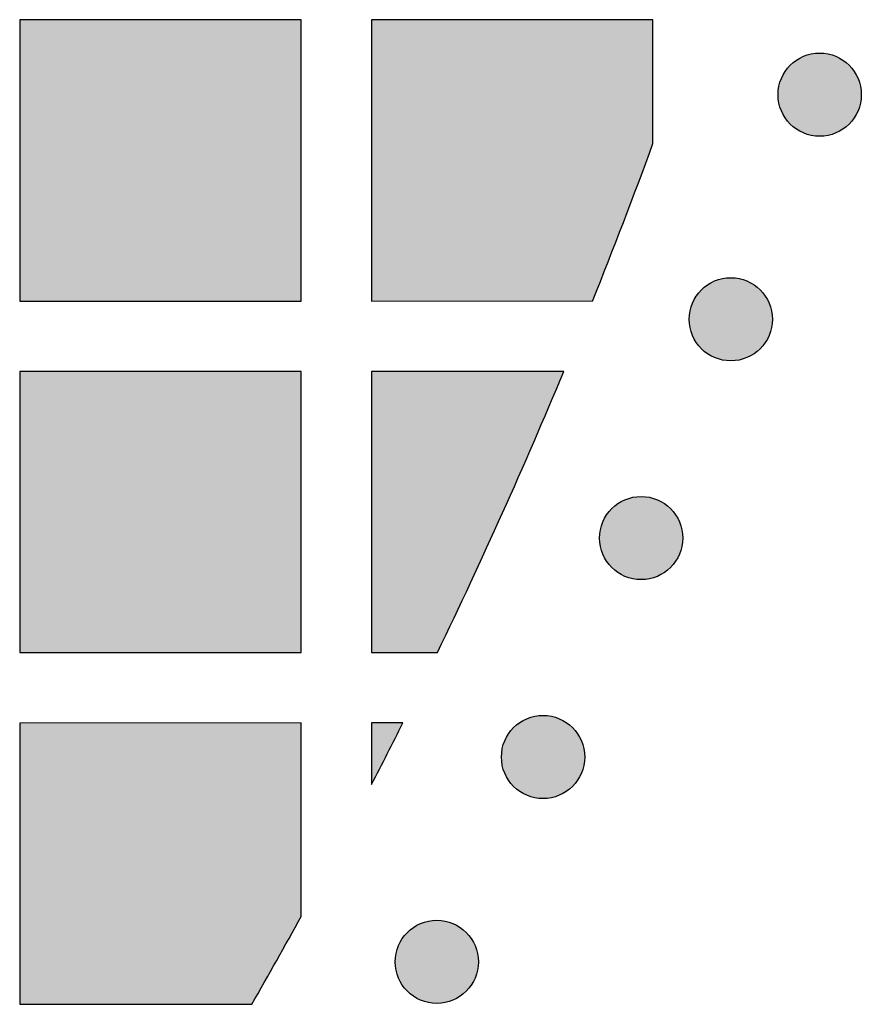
# Model space of a CAD drawing. Header units: millimetres. Extents: x -3873 to -97, y 912 to 4165.
# Tile 622 of 656: x -147 to -111, y 3800 to 3842. Entities that reach past the tile are written whole.
import ezdxf

# ---------------------------------------------------------------- set-up
doc = ezdxf.new("R2010")
doc.units = ezdxf.units.MM
doc.layers.add('pattern', color=7, linetype='Continuous', true_color=0x000000)

msp = doc.modelspace()

# ---------------------------------------------------------------- hatches: boundary and pattern name
at = {"layer": 'pattern'}
for points in [[(-134.67, 3829.567), (-134.671, 3841.566), (-146.671, 3841.565), (-146.67, 3829.566)], [(-119.67, 3836.292), (-119.671, 3841.568), (-131.671, 3841.567), (-131.67, 3829.567), (-122.246, 3829.568)], [(-113.818, 3837.115), (-113.79, 3837.087), (-113.761, 3837.06), (-113.731, 3837.033), (-113.7, 3837.007), (-113.669, 3836.981), (-113.636, 3836.956), (-113.603, 3836.932), (-113.569, 3836.907), (-113.534, 3836.884), (-113.498, 3836.861), (-113.462, 3836.839), (-113.424, 3836.818), (-113.386, 3836.798), (-113.348, 3836.778), (-113.308, 3836.759), (-113.268, 3836.741), (-113.227, 3836.724), (-113.186, 3836.708), (-113.144, 3836.693), (-113.102, 3836.679), (-113.059, 3836.666), (-113.015, 3836.654), (-112.971, 3836.643), (-112.927, 3836.633), (-112.882, 3836.624), (-112.837, 3836.616), (-112.792, 3836.61), (-112.747, 3836.605), (-112.701, 3836.601), (-112.655, 3836.598), (-112.609, 3836.596), (-112.563, 3836.595), (-112.517, 3836.596), (-112.472, 3836.598), (-112.426, 3836.601), (-112.38, 3836.605), (-112.335, 3836.61), (-112.289, 3836.617), (-112.244, 3836.624), (-112.2, 3836.633), (-112.155, 3836.643), (-112.112, 3836.654), (-112.068, 3836.666), (-112.025, 3836.679), (-111.983, 3836.693), (-111.941, 3836.708), (-111.899, 3836.724), (-111.859, 3836.741), (-111.819, 3836.759), (-111.779, 3836.778), (-111.74, 3836.798), (-111.702, 3836.818), (-111.665, 3836.839), (-111.629, 3836.861), (-111.593, 3836.884), (-111.558, 3836.908), (-111.524, 3836.932), (-111.491, 3836.956), (-111.458, 3836.982), (-111.427, 3837.007), (-111.396, 3837.034), (-111.366, 3837.06), (-111.337, 3837.087), (-111.309, 3837.115), (-111.281, 3837.143), (-111.254, 3837.172), (-111.227, 3837.202), (-111.201, 3837.233), (-111.175, 3837.264), (-111.15, 3837.297), (-111.125, 3837.33), (-111.101, 3837.364), (-111.078, 3837.399), (-111.055, 3837.435), (-111.033, 3837.471), (-111.012, 3837.509), (-110.992, 3837.547), (-110.972, 3837.585), (-110.953, 3837.625), (-110.935, 3837.665), (-110.918, 3837.706), (-110.902, 3837.747), (-110.887, 3837.789), (-110.873, 3837.831), (-110.86, 3837.874), (-110.848, 3837.918), (-110.837, 3837.962), (-110.827, 3838.006), (-110.818, 3838.051), (-110.81, 3838.096), (-110.804, 3838.141), (-110.799, 3838.186), (-110.795, 3838.232), (-110.792, 3838.278), (-110.79, 3838.324), (-110.789, 3838.37), (-110.79, 3838.416), (-110.792, 3838.461), (-110.795, 3838.507), (-110.799, 3838.553), (-110.804, 3838.598), (-110.81, 3838.644), (-110.818, 3838.689), (-110.827, 3838.733), (-110.837, 3838.778), (-110.848, 3838.821), (-110.86, 3838.865), (-110.873, 3838.908), (-110.887, 3838.95), (-110.902, 3838.992), (-110.918, 3839.034), (-110.935, 3839.074), (-110.953, 3839.114), (-110.972, 3839.154), (-110.992, 3839.193), (-111.012, 3839.231), (-111.033, 3839.268), (-111.055, 3839.304), (-111.078, 3839.34), (-111.102, 3839.375), (-111.126, 3839.409), (-111.15, 3839.442), (-111.176, 3839.475), (-111.201, 3839.506), (-111.228, 3839.537), (-111.254, 3839.567), (-111.281, 3839.596), (-111.309, 3839.624), (-111.337, 3839.652), (-111.366, 3839.679), (-111.396, 3839.706), (-111.427, 3839.732), (-111.458, 3839.758), (-111.491, 3839.783), (-111.524, 3839.808), (-111.558, 3839.832), (-111.593, 3839.855), (-111.629, 3839.878), (-111.665, 3839.9), (-111.703, 3839.921), (-111.741, 3839.941), (-111.779, 3839.961), (-111.819, 3839.98), (-111.859, 3839.998), (-111.9, 3840.015), (-111.941, 3840.031), (-111.983, 3840.046), (-112.025, 3840.06), (-112.068, 3840.073), (-112.112, 3840.085), (-112.156, 3840.096), (-112.2, 3840.106), (-112.245, 3840.115), (-112.29, 3840.123), (-112.335, 3840.129), (-112.38, 3840.134), (-112.426, 3840.138), (-112.472, 3840.141), (-112.518, 3840.143), (-112.564, 3840.144), (-112.61, 3840.143), (-112.655, 3840.141), (-112.701, 3840.138), (-112.747, 3840.134), (-112.792, 3840.129), (-112.838, 3840.123), (-112.883, 3840.115), (-112.927, 3840.106), (-112.971, 3840.096), (-113.015, 3840.085), (-113.059, 3840.073), (-113.102, 3840.06), (-113.144, 3840.046), (-113.186, 3840.031), (-113.228, 3840.015), (-113.268, 3839.998), (-113.308, 3839.98), (-113.348, 3839.961), (-113.387, 3839.941), (-113.425, 3839.921), (-113.462, 3839.9), (-113.498, 3839.878), (-113.534, 3839.855), (-113.569, 3839.831), (-113.603, 3839.807), (-113.636, 3839.783), (-113.669, 3839.757), (-113.7, 3839.732), (-113.731, 3839.705), (-113.761, 3839.679), (-113.79, 3839.652), (-113.818, 3839.624), (-113.846, 3839.596), (-113.873, 3839.567), (-113.9, 3839.537), (-113.926, 3839.506), (-113.952, 3839.475), (-113.977, 3839.442), (-114.001, 3839.409), (-114.026, 3839.375), (-114.049, 3839.34), (-114.072, 3839.304), (-114.094, 3839.268), (-114.115, 3839.23), (-114.135, 3839.192), (-114.155, 3839.154), (-114.174, 3839.114), (-114.192, 3839.074), (-114.209, 3839.033), (-114.225, 3838.992), (-114.24, 3838.95), (-114.254, 3838.908), (-114.267, 3838.865), (-114.279, 3838.821), (-114.29, 3838.777), (-114.3, 3838.733), (-114.309, 3838.688), (-114.317, 3838.643), (-114.323, 3838.598), (-114.328, 3838.553), (-114.332, 3838.507), (-114.335, 3838.461), (-114.337, 3838.415), (-114.338, 3838.369), (-114.337, 3838.323), (-114.335, 3838.278), (-114.332, 3838.232), (-114.328, 3838.186), (-114.323, 3838.141), (-114.316, 3838.095), (-114.309, 3838.05), (-114.3, 3838.006), (-114.29, 3837.962), (-114.279, 3837.918), (-114.267, 3837.874), (-114.254, 3837.831), (-114.24, 3837.789), (-114.225, 3837.747), (-114.209, 3837.705), (-114.192, 3837.665), (-114.174, 3837.625), (-114.155, 3837.585), (-114.135, 3837.546), (-114.115, 3837.508), (-114.094, 3837.471), (-114.072, 3837.435), (-114.049, 3837.399), (-114.025, 3837.364), (-114.001, 3837.33), (-113.977, 3837.297), (-113.951, 3837.264), (-113.926, 3837.233), (-113.899, 3837.202), (-113.873, 3837.172), (-113.846, 3837.143)], [(-117.609, 3827.534), (-117.581, 3827.506), (-117.552, 3827.479), (-117.522, 3827.452), (-117.491, 3827.426), (-117.46, 3827.4), (-117.427, 3827.375), (-117.394, 3827.35), (-117.36, 3827.326), (-117.325, 3827.303), (-117.289, 3827.28), (-117.253, 3827.258), (-117.215, 3827.237), (-117.177, 3827.216), (-117.139, 3827.197), (-117.099, 3827.178), (-117.059, 3827.16), (-117.018, 3827.143), (-116.977, 3827.127), (-116.935, 3827.112), (-116.892, 3827.098), (-116.85, 3827.085), (-116.806, 3827.073), (-116.762, 3827.062), (-116.718, 3827.052), (-116.673, 3827.043), (-116.628, 3827.035), (-116.583, 3827.029), (-116.538, 3827.024), (-116.492, 3827.019), (-116.446, 3827.016), (-116.4, 3827.015), (-116.354, 3827.014), (-116.308, 3827.015), (-116.262, 3827.016), (-116.217, 3827.019), (-116.171, 3827.024), (-116.126, 3827.029), (-116.08, 3827.035), (-116.035, 3827.043), (-115.991, 3827.052), (-115.946, 3827.062), (-115.903, 3827.073), (-115.859, 3827.085), (-115.816, 3827.098), (-115.774, 3827.112), (-115.732, 3827.127), (-115.69, 3827.143), (-115.65, 3827.16), (-115.609, 3827.178), (-115.57, 3827.197), (-115.531, 3827.217), (-115.493, 3827.237), (-115.456, 3827.258), (-115.42, 3827.28), (-115.384, 3827.303), (-115.349, 3827.327), (-115.315, 3827.351), (-115.282, 3827.375), (-115.249, 3827.4), (-115.217, 3827.426), (-115.187, 3827.452), (-115.157, 3827.479), (-115.128, 3827.506), (-115.1, 3827.534), (-115.072, 3827.562), (-115.045, 3827.591), (-115.018, 3827.621), (-114.992, 3827.652), (-114.966, 3827.683), (-114.941, 3827.716), (-114.916, 3827.749), (-114.892, 3827.783), (-114.869, 3827.818), (-114.846, 3827.854), (-114.824, 3827.89), (-114.803, 3827.928), (-114.782, 3827.966), (-114.763, 3828.004), (-114.744, 3828.044), (-114.726, 3828.084), (-114.709, 3828.125), (-114.693, 3828.166), (-114.678, 3828.208), (-114.664, 3828.25), (-114.651, 3828.293), (-114.639, 3828.337), (-114.628, 3828.381), (-114.618, 3828.425), (-114.609, 3828.47), (-114.601, 3828.515), (-114.595, 3828.56), (-114.59, 3828.605), (-114.585, 3828.651), (-114.582, 3828.697), (-114.581, 3828.743), (-114.58, 3828.789), (-114.581, 3828.834), (-114.582, 3828.88), (-114.585, 3828.926), (-114.59, 3828.972), (-114.595, 3829.017), (-114.601, 3829.062), (-114.609, 3829.107), (-114.618, 3829.152), (-114.628, 3829.196), (-114.639, 3829.24), (-114.651, 3829.284), (-114.664, 3829.327), (-114.678, 3829.369), (-114.693, 3829.411), (-114.709, 3829.453), (-114.726, 3829.493), (-114.744, 3829.533), (-114.763, 3829.573), (-114.783, 3829.611), (-114.803, 3829.649), (-114.824, 3829.687), (-114.846, 3829.723), (-114.869, 3829.759), (-114.893, 3829.794), (-114.917, 3829.828), (-114.941, 3829.861), (-114.966, 3829.894), (-114.992, 3829.925), (-115.018, 3829.956), (-115.045, 3829.986), (-115.072, 3830.015), (-115.1, 3830.043), (-115.128, 3830.071), (-115.157, 3830.098), (-115.187, 3830.125), (-115.218, 3830.151), (-115.249, 3830.177), (-115.282, 3830.202), (-115.315, 3830.226), (-115.349, 3830.25), (-115.384, 3830.274), (-115.42, 3830.297), (-115.456, 3830.319), (-115.494, 3830.34), (-115.532, 3830.36), (-115.57, 3830.38), (-115.61, 3830.399), (-115.65, 3830.417), (-115.691, 3830.434), (-115.732, 3830.45), (-115.774, 3830.465), (-115.816, 3830.479), (-115.859, 3830.492), (-115.903, 3830.504), (-115.947, 3830.515), (-115.991, 3830.525), (-116.036, 3830.534), (-116.081, 3830.541), (-116.126, 3830.548), (-116.171, 3830.553), (-116.217, 3830.557), (-116.263, 3830.56), (-116.309, 3830.562), (-116.355, 3830.563), (-116.4, 3830.562), (-116.446, 3830.56), (-116.492, 3830.557), (-116.538, 3830.553), (-116.583, 3830.548), (-116.629, 3830.541), (-116.673, 3830.534), (-116.718, 3830.525), (-116.762, 3830.515), (-116.806, 3830.504), (-116.85, 3830.492), (-116.893, 3830.479), (-116.935, 3830.465), (-116.977, 3830.45), (-117.019, 3830.434), (-117.059, 3830.417), (-117.099, 3830.399), (-117.139, 3830.38), (-117.177, 3830.36), (-117.216, 3830.34), (-117.253, 3830.318), (-117.289, 3830.296), (-117.325, 3830.274), (-117.36, 3830.25), (-117.394, 3830.226), (-117.427, 3830.202), (-117.46, 3830.176), (-117.491, 3830.151), (-117.522, 3830.124), (-117.552, 3830.098), (-117.581, 3830.07), (-117.609, 3830.043), (-117.637, 3830.015), (-117.664, 3829.986), (-117.691, 3829.956), (-117.717, 3829.925), (-117.743, 3829.893), (-117.768, 3829.861), (-117.792, 3829.828), (-117.816, 3829.794), (-117.84, 3829.759), (-117.863, 3829.723), (-117.885, 3829.687), (-117.906, 3829.649), (-117.926, 3829.611), (-117.946, 3829.572), (-117.965, 3829.533), (-117.983, 3829.493), (-118, 3829.452), (-118.016, 3829.411), (-118.031, 3829.369), (-118.045, 3829.326), (-118.058, 3829.283), (-118.07, 3829.24), (-118.081, 3829.196), (-118.091, 3829.152), (-118.1, 3829.107), (-118.107, 3829.062), (-118.114, 3829.017), (-118.119, 3828.971), (-118.123, 3828.926), (-118.126, 3828.88), (-118.128, 3828.834), (-118.129, 3828.788), (-118.128, 3828.742), (-118.126, 3828.696), (-118.123, 3828.651), (-118.119, 3828.605), (-118.114, 3828.56), (-118.107, 3828.514), (-118.1, 3828.469), (-118.091, 3828.425), (-118.081, 3828.38), (-118.07, 3828.336), (-118.058, 3828.293), (-118.045, 3828.25), (-118.031, 3828.208), (-118.016, 3828.166), (-118, 3828.124), (-117.983, 3828.084), (-117.965, 3828.043), (-117.946, 3828.004), (-117.926, 3827.965), (-117.906, 3827.927), (-117.884, 3827.89), (-117.862, 3827.854), (-117.84, 3827.818), (-117.816, 3827.783), (-117.792, 3827.749), (-117.768, 3827.716), (-117.742, 3827.683), (-117.717, 3827.651), (-117.69, 3827.621), (-117.664, 3827.591), (-117.636, 3827.562)], [(-134.67, 3826.566), (-146.67, 3826.565), (-146.669, 3814.566), (-134.669, 3814.567)], [(-123.471, 3826.567), (-131.67, 3826.567), (-131.669, 3814.567), (-128.861, 3814.567), (-126.083, 3820.53)], [(-121.429, 3818.2), (-121.401, 3818.173), (-121.372, 3818.145), (-121.342, 3818.119), (-121.312, 3818.093), (-121.28, 3818.067), (-121.247, 3818.042), (-121.214, 3818.017), (-121.18, 3817.993), (-121.145, 3817.969), (-121.109, 3817.947), (-121.073, 3817.925), (-121.036, 3817.903), (-120.998, 3817.883), (-120.959, 3817.863), (-120.919, 3817.844), (-120.879, 3817.826), (-120.839, 3817.809), (-120.797, 3817.793), (-120.755, 3817.778), (-120.713, 3817.764), (-120.67, 3817.751), (-120.626, 3817.739), (-120.583, 3817.728), (-120.538, 3817.718), (-120.494, 3817.709), (-120.449, 3817.702), (-120.403, 3817.695), (-120.358, 3817.69), (-120.312, 3817.686), (-120.266, 3817.683), (-120.221, 3817.681), (-120.175, 3817.681), (-120.129, 3817.681), (-120.083, 3817.683), (-120.037, 3817.686), (-119.991, 3817.69), (-119.946, 3817.695), (-119.901, 3817.702), (-119.856, 3817.709), (-119.811, 3817.718), (-119.767, 3817.728), (-119.723, 3817.739), (-119.679, 3817.751), (-119.636, 3817.764), (-119.594, 3817.778), (-119.552, 3817.793), (-119.511, 3817.81), (-119.47, 3817.827), (-119.43, 3817.845), (-119.39, 3817.863), (-119.352, 3817.883), (-119.314, 3817.904), (-119.276, 3817.925), (-119.24, 3817.947), (-119.204, 3817.97), (-119.169, 3817.993), (-119.135, 3818.017), (-119.102, 3818.042), (-119.069, 3818.067), (-119.038, 3818.093), (-119.007, 3818.119), (-118.977, 3818.146), (-118.948, 3818.173), (-118.92, 3818.2), (-118.893, 3818.229), (-118.865, 3818.258), (-118.839, 3818.287), (-118.812, 3818.318), (-118.787, 3818.35), (-118.761, 3818.382), (-118.737, 3818.416), (-118.713, 3818.45), (-118.689, 3818.485), (-118.667, 3818.52), (-118.645, 3818.557), (-118.623, 3818.594), (-118.603, 3818.632), (-118.583, 3818.671), (-118.564, 3818.71), (-118.546, 3818.75), (-118.529, 3818.791), (-118.513, 3818.832), (-118.498, 3818.874), (-118.484, 3818.917), (-118.471, 3818.96), (-118.459, 3819.003), (-118.448, 3819.047), (-118.438, 3819.091), (-118.429, 3819.136), (-118.422, 3819.181), (-118.415, 3819.226), (-118.41, 3819.272), (-118.406, 3819.317), (-118.403, 3819.363), (-118.401, 3819.409), (-118.401, 3819.455), (-118.401, 3819.501), (-118.403, 3819.547), (-118.406, 3819.593), (-118.41, 3819.638), (-118.415, 3819.684), (-118.422, 3819.729), (-118.429, 3819.774), (-118.438, 3819.819), (-118.448, 3819.863), (-118.459, 3819.907), (-118.471, 3819.95), (-118.484, 3819.993), (-118.498, 3820.036), (-118.513, 3820.078), (-118.529, 3820.119), (-118.547, 3820.16), (-118.564, 3820.2), (-118.583, 3820.239), (-118.603, 3820.278), (-118.623, 3820.316), (-118.645, 3820.353), (-118.667, 3820.39), (-118.69, 3820.425), (-118.713, 3820.46), (-118.737, 3820.494), (-118.762, 3820.528), (-118.787, 3820.56), (-118.813, 3820.592), (-118.839, 3820.623), (-118.866, 3820.652), (-118.893, 3820.681), (-118.92, 3820.71), (-118.948, 3820.737), (-118.977, 3820.764), (-119.007, 3820.791), (-119.038, 3820.817), (-119.07, 3820.843), (-119.102, 3820.868), (-119.135, 3820.893), (-119.17, 3820.917), (-119.204, 3820.94), (-119.24, 3820.963), (-119.277, 3820.985), (-119.314, 3821.006), (-119.352, 3821.027), (-119.391, 3821.047), (-119.43, 3821.065), (-119.47, 3821.083), (-119.511, 3821.1), (-119.552, 3821.116), (-119.594, 3821.132), (-119.637, 3821.146), (-119.68, 3821.159), (-119.723, 3821.171), (-119.767, 3821.182), (-119.811, 3821.192), (-119.856, 3821.2), (-119.901, 3821.208), (-119.946, 3821.214), (-119.992, 3821.22), (-120.037, 3821.224), (-120.083, 3821.227), (-120.129, 3821.229), (-120.175, 3821.229), (-120.221, 3821.229), (-120.267, 3821.227), (-120.313, 3821.224), (-120.358, 3821.22), (-120.404, 3821.214), (-120.449, 3821.208), (-120.494, 3821.2), (-120.539, 3821.191), (-120.583, 3821.182), (-120.627, 3821.171), (-120.67, 3821.159), (-120.713, 3821.146), (-120.756, 3821.131), (-120.798, 3821.116), (-120.839, 3821.1), (-120.88, 3821.083), (-120.92, 3821.065), (-120.959, 3821.046), (-120.998, 3821.027), (-121.036, 3821.006), (-121.073, 3820.985), (-121.11, 3820.963), (-121.145, 3820.94), (-121.18, 3820.917), (-121.214, 3820.893), (-121.248, 3820.868), (-121.28, 3820.843), (-121.312, 3820.817), (-121.342, 3820.791), (-121.372, 3820.764), (-121.401, 3820.737), (-121.43, 3820.709), (-121.457, 3820.681), (-121.484, 3820.652), (-121.511, 3820.622), (-121.537, 3820.592), (-121.563, 3820.56), (-121.588, 3820.528), (-121.613, 3820.494), (-121.637, 3820.46), (-121.66, 3820.425), (-121.683, 3820.389), (-121.705, 3820.353), (-121.726, 3820.316), (-121.747, 3820.278), (-121.766, 3820.239), (-121.785, 3820.2), (-121.803, 3820.159), (-121.82, 3820.119), (-121.836, 3820.077), (-121.851, 3820.035), (-121.866, 3819.993), (-121.879, 3819.95), (-121.891, 3819.907), (-121.902, 3819.863), (-121.911, 3819.818), (-121.92, 3819.774), (-121.928, 3819.729), (-121.934, 3819.683), (-121.94, 3819.638), (-121.944, 3819.592), (-121.947, 3819.547), (-121.949, 3819.501), (-121.949, 3819.455), (-121.949, 3819.409), (-121.947, 3819.363), (-121.944, 3819.317), (-121.94, 3819.271), (-121.934, 3819.226), (-121.928, 3819.181), (-121.92, 3819.136), (-121.911, 3819.091), (-121.902, 3819.047), (-121.891, 3819.003), (-121.879, 3818.96), (-121.865, 3818.917), (-121.851, 3818.874), (-121.836, 3818.832), (-121.82, 3818.791), (-121.803, 3818.75), (-121.785, 3818.71), (-121.766, 3818.671), (-121.747, 3818.632), (-121.726, 3818.594), (-121.705, 3818.557), (-121.683, 3818.52), (-121.66, 3818.484), (-121.637, 3818.449), (-121.613, 3818.415), (-121.588, 3818.382), (-121.563, 3818.35), (-121.537, 3818.318), (-121.511, 3818.287), (-121.484, 3818.257), (-121.457, 3818.228)], [(-125.612, 3808.861), (-125.584, 3808.833), (-125.555, 3808.806), (-125.525, 3808.779), (-125.494, 3808.753), (-125.463, 3808.727), (-125.43, 3808.702), (-125.397, 3808.677), (-125.363, 3808.653), (-125.328, 3808.63), (-125.292, 3808.607), (-125.256, 3808.585), (-125.218, 3808.564), (-125.18, 3808.543), (-125.142, 3808.524), (-125.102, 3808.505), (-125.062, 3808.487), (-125.021, 3808.47), (-124.98, 3808.454), (-124.938, 3808.439), (-124.896, 3808.425), (-124.853, 3808.411), (-124.809, 3808.399), (-124.765, 3808.389), (-124.721, 3808.379), (-124.676, 3808.37), (-124.631, 3808.362), (-124.586, 3808.356), (-124.541, 3808.35), (-124.495, 3808.346), (-124.449, 3808.343), (-124.403, 3808.342), (-124.357, 3808.341), (-124.311, 3808.342), (-124.266, 3808.343), (-124.22, 3808.346), (-124.174, 3808.351), (-124.129, 3808.356), (-124.083, 3808.362), (-124.038, 3808.37), (-123.994, 3808.379), (-123.949, 3808.389), (-123.906, 3808.4), (-123.862, 3808.412), (-123.819, 3808.425), (-123.777, 3808.439), (-123.735, 3808.454), (-123.693, 3808.47), (-123.653, 3808.487), (-123.613, 3808.505), (-123.573, 3808.524), (-123.534, 3808.543), (-123.496, 3808.564), (-123.459, 3808.585), (-123.423, 3808.607), (-123.387, 3808.63), (-123.352, 3808.653), (-123.318, 3808.677), (-123.285, 3808.702), (-123.252, 3808.727), (-123.221, 3808.753), (-123.19, 3808.779), (-123.16, 3808.806), (-123.131, 3808.833), (-123.103, 3808.861), (-123.075, 3808.889), (-123.048, 3808.918), (-123.021, 3808.948), (-122.995, 3808.979), (-122.969, 3809.01), (-122.944, 3809.043), (-122.919, 3809.076), (-122.895, 3809.11), (-122.872, 3809.145), (-122.849, 3809.181), (-122.827, 3809.217), (-122.806, 3809.254), (-122.786, 3809.292), (-122.766, 3809.331), (-122.747, 3809.371), (-122.729, 3809.411), (-122.712, 3809.451), (-122.696, 3809.493), (-122.681, 3809.535), (-122.667, 3809.577), (-122.654, 3809.62), (-122.642, 3809.664), (-122.631, 3809.708), (-122.621, 3809.752), (-122.612, 3809.797), (-122.604, 3809.842), (-122.598, 3809.887), (-122.593, 3809.932), (-122.589, 3809.978), (-122.586, 3810.024), (-122.584, 3810.07), (-122.583, 3810.115), (-122.584, 3810.161), (-122.586, 3810.207), (-122.589, 3810.253), (-122.593, 3810.299), (-122.598, 3810.344), (-122.604, 3810.389), (-122.612, 3810.434), (-122.621, 3810.479), (-122.631, 3810.523), (-122.642, 3810.567), (-122.654, 3810.611), (-122.667, 3810.654), (-122.681, 3810.696), (-122.696, 3810.738), (-122.712, 3810.779), (-122.729, 3810.82), (-122.747, 3810.86), (-122.766, 3810.9), (-122.786, 3810.938), (-122.806, 3810.976), (-122.827, 3811.014), (-122.849, 3811.05), (-122.872, 3811.086), (-122.896, 3811.121), (-122.92, 3811.155), (-122.944, 3811.188), (-122.97, 3811.221), (-122.995, 3811.252), (-123.022, 3811.283), (-123.048, 3811.313), (-123.075, 3811.342), (-123.103, 3811.37), (-123.131, 3811.398), (-123.16, 3811.425), (-123.19, 3811.451), (-123.221, 3811.478), (-123.252, 3811.503), (-123.285, 3811.529), (-123.318, 3811.553), (-123.352, 3811.577), (-123.387, 3811.601), (-123.423, 3811.624), (-123.459, 3811.646), (-123.497, 3811.667), (-123.535, 3811.687), (-123.573, 3811.707), (-123.613, 3811.726), (-123.653, 3811.744), (-123.694, 3811.761), (-123.735, 3811.777), (-123.777, 3811.792), (-123.819, 3811.806), (-123.862, 3811.819), (-123.906, 3811.831), (-123.95, 3811.842), (-123.994, 3811.852), (-124.039, 3811.861), (-124.084, 3811.868), (-124.129, 3811.875), (-124.174, 3811.88), (-124.22, 3811.884), (-124.266, 3811.887), (-124.312, 3811.889), (-124.358, 3811.89), (-124.404, 3811.889), (-124.449, 3811.887), (-124.495, 3811.884), (-124.541, 3811.88), (-124.586, 3811.875), (-124.632, 3811.868), (-124.677, 3811.861), (-124.721, 3811.852), (-124.765, 3811.842), (-124.809, 3811.831), (-124.853, 3811.819), (-124.896, 3811.806), (-124.938, 3811.792), (-124.98, 3811.777), (-125.022, 3811.761), (-125.062, 3811.744), (-125.102, 3811.726), (-125.142, 3811.707), (-125.181, 3811.687), (-125.219, 3811.667), (-125.256, 3811.645), (-125.292, 3811.623), (-125.328, 3811.601), (-125.363, 3811.577), (-125.397, 3811.553), (-125.43, 3811.528), (-125.463, 3811.503), (-125.494, 3811.478), (-125.525, 3811.451), (-125.555, 3811.425), (-125.584, 3811.397), (-125.612, 3811.37), (-125.64, 3811.342), (-125.667, 3811.313), (-125.694, 3811.283), (-125.72, 3811.252), (-125.746, 3811.22), (-125.771, 3811.188), (-125.795, 3811.155), (-125.82, 3811.121), (-125.843, 3811.086), (-125.866, 3811.05), (-125.888, 3811.013), (-125.909, 3810.976), (-125.929, 3810.938), (-125.949, 3810.899), (-125.968, 3810.86), (-125.986, 3810.82), (-126.003, 3810.779), (-126.019, 3810.738), (-126.034, 3810.696), (-126.048, 3810.653), (-126.061, 3810.61), (-126.073, 3810.567), (-126.084, 3810.523), (-126.094, 3810.479), (-126.103, 3810.434), (-126.111, 3810.389), (-126.117, 3810.344), (-126.122, 3810.298), (-126.126, 3810.253), (-126.129, 3810.207), (-126.131, 3810.161), (-126.132, 3810.115), (-126.131, 3810.069), (-126.129, 3810.023), (-126.126, 3809.978), (-126.122, 3809.932), (-126.117, 3809.886), (-126.11, 3809.841), (-126.103, 3809.796), (-126.094, 3809.752), (-126.084, 3809.707), (-126.073, 3809.663), (-126.061, 3809.62), (-126.048, 3809.577), (-126.034, 3809.534), (-126.019, 3809.493), (-126.003, 3809.451), (-125.986, 3809.41), (-125.968, 3809.37), (-125.949, 3809.331), (-125.929, 3809.292), (-125.909, 3809.254), (-125.888, 3809.217), (-125.866, 3809.18), (-125.843, 3809.145), (-125.819, 3809.11), (-125.795, 3809.076), (-125.771, 3809.042), (-125.745, 3809.01), (-125.72, 3808.978), (-125.693, 3808.948), (-125.667, 3808.918), (-125.64, 3808.889)], [(-134.668, 3803.315), (-134.668, 3811.566), (-146.668, 3811.565), (-146.667, 3799.565), (-136.774, 3799.566)], [(-130.336, 3811.567), (-131.668, 3811.567), (-131.668, 3808.944)], [(-130.143, 3800.122), (-130.115, 3800.095), (-130.086, 3800.068), (-130.056, 3800.041), (-130.025, 3800.015), (-129.994, 3799.989), (-129.961, 3799.964), (-129.928, 3799.939), (-129.894, 3799.915), (-129.859, 3799.892), (-129.823, 3799.869), (-129.787, 3799.847), (-129.749, 3799.826), (-129.711, 3799.805), (-129.673, 3799.785), (-129.633, 3799.767), (-129.593, 3799.749), (-129.552, 3799.732), (-129.511, 3799.716), (-129.469, 3799.7), (-129.427, 3799.686), (-129.384, 3799.673), (-129.34, 3799.661), (-129.296, 3799.65), (-129.252, 3799.64), (-129.207, 3799.632), (-129.162, 3799.624), (-129.117, 3799.618), (-129.072, 3799.612), (-129.026, 3799.608), (-128.98, 3799.605), (-128.934, 3799.603), (-128.888, 3799.603), (-128.842, 3799.603), (-128.797, 3799.605), (-128.751, 3799.608), (-128.705, 3799.612), (-128.66, 3799.618), (-128.614, 3799.624), (-128.569, 3799.632), (-128.525, 3799.64), (-128.481, 3799.65), (-128.437, 3799.661), (-128.393, 3799.673), (-128.35, 3799.686), (-128.308, 3799.7), (-128.266, 3799.716), (-128.224, 3799.732), (-128.184, 3799.749), (-128.144, 3799.767), (-128.104, 3799.786), (-128.065, 3799.805), (-128.027, 3799.826), (-127.99, 3799.847), (-127.954, 3799.869), (-127.918, 3799.892), (-127.883, 3799.915), (-127.849, 3799.939), (-127.816, 3799.964), (-127.783, 3799.989), (-127.752, 3800.015), (-127.721, 3800.041), (-127.691, 3800.068), (-127.662, 3800.095), (-127.634, 3800.123), (-127.606, 3800.151), (-127.579, 3800.18), (-127.552, 3800.21), (-127.526, 3800.24), (-127.5, 3800.272), (-127.475, 3800.304), (-127.451, 3800.338), (-127.426, 3800.372), (-127.403, 3800.407), (-127.38, 3800.442), (-127.358, 3800.479), (-127.337, 3800.516), (-127.317, 3800.554), (-127.297, 3800.593), (-127.278, 3800.632), (-127.26, 3800.672), (-127.243, 3800.713), (-127.227, 3800.755), (-127.212, 3800.796), (-127.198, 3800.839), (-127.185, 3800.882), (-127.173, 3800.925), (-127.162, 3800.969), (-127.152, 3801.014), (-127.143, 3801.058), (-127.135, 3801.103), (-127.129, 3801.148), (-127.124, 3801.194), (-127.12, 3801.24), (-127.117, 3801.285), (-127.115, 3801.331), (-127.114, 3801.377), (-127.115, 3801.423), (-127.117, 3801.469), (-127.12, 3801.515), (-127.124, 3801.56), (-127.129, 3801.606), (-127.136, 3801.651), (-127.143, 3801.696), (-127.152, 3801.741), (-127.162, 3801.785), (-127.173, 3801.829), (-127.185, 3801.872), (-127.198, 3801.915), (-127.212, 3801.958), (-127.227, 3802), (-127.243, 3802.041), (-127.26, 3802.082), (-127.278, 3802.122), (-127.297, 3802.161), (-127.317, 3802.2), (-127.337, 3802.238), (-127.358, 3802.275), (-127.38, 3802.312), (-127.403, 3802.348), (-127.427, 3802.383), (-127.451, 3802.417), (-127.475, 3802.45), (-127.501, 3802.482), (-127.526, 3802.514), (-127.553, 3802.545), (-127.579, 3802.575), (-127.606, 3802.604), (-127.634, 3802.632), (-127.662, 3802.659), (-127.691, 3802.686), (-127.721, 3802.713), (-127.752, 3802.739), (-127.783, 3802.765), (-127.816, 3802.79), (-127.849, 3802.815), (-127.883, 3802.839), (-127.918, 3802.862), (-127.954, 3802.885), (-127.99, 3802.907), (-128.028, 3802.929), (-128.066, 3802.949), (-128.104, 3802.969), (-128.144, 3802.987), (-128.184, 3803.005), (-128.225, 3803.022), (-128.266, 3803.039), (-128.308, 3803.054), (-128.35, 3803.068), (-128.393, 3803.081), (-128.437, 3803.093), (-128.481, 3803.104), (-128.525, 3803.114), (-128.57, 3803.122), (-128.615, 3803.13), (-128.66, 3803.137), (-128.705, 3803.142), (-128.751, 3803.146), (-128.797, 3803.149), (-128.843, 3803.151), (-128.889, 3803.151), (-128.935, 3803.151), (-128.98, 3803.149), (-129.026, 3803.146), (-129.072, 3803.142), (-129.117, 3803.137), (-129.163, 3803.13), (-129.208, 3803.122), (-129.252, 3803.114), (-129.297, 3803.104), (-129.34, 3803.093), (-129.384, 3803.081), (-129.427, 3803.068), (-129.469, 3803.054), (-129.511, 3803.038), (-129.553, 3803.022), (-129.593, 3803.005), (-129.633, 3802.987), (-129.673, 3802.969), (-129.712, 3802.949), (-129.75, 3802.928), (-129.787, 3802.907), (-129.823, 3802.885), (-129.859, 3802.862), (-129.894, 3802.839), (-129.928, 3802.815), (-129.961, 3802.79), (-129.994, 3802.765), (-130.025, 3802.739), (-130.056, 3802.713), (-130.086, 3802.686), (-130.115, 3802.659), (-130.143, 3802.632), (-130.171, 3802.603), (-130.198, 3802.574), (-130.225, 3802.544), (-130.251, 3802.514), (-130.277, 3802.482), (-130.302, 3802.45), (-130.327, 3802.416), (-130.351, 3802.382), (-130.374, 3802.347), (-130.397, 3802.312), (-130.419, 3802.275), (-130.44, 3802.238), (-130.46, 3802.2), (-130.48, 3802.161), (-130.499, 3802.122), (-130.517, 3802.082), (-130.534, 3802.041), (-130.55, 3802), (-130.565, 3801.958), (-130.579, 3801.915), (-130.592, 3801.872), (-130.604, 3801.829), (-130.615, 3801.785), (-130.625, 3801.74), (-130.634, 3801.696), (-130.642, 3801.651), (-130.648, 3801.606), (-130.653, 3801.56), (-130.657, 3801.514), (-130.66, 3801.469), (-130.662, 3801.423), (-130.663, 3801.377), (-130.662, 3801.331), (-130.66, 3801.285), (-130.657, 3801.239), (-130.653, 3801.194), (-130.648, 3801.148), (-130.642, 3801.103), (-130.634, 3801.058), (-130.625, 3801.013), (-130.615, 3800.969), (-130.604, 3800.925), (-130.592, 3800.882), (-130.579, 3800.839), (-130.565, 3800.796), (-130.55, 3800.754), (-130.534, 3800.713), (-130.517, 3800.672), (-130.499, 3800.632), (-130.48, 3800.593), (-130.46, 3800.554), (-130.44, 3800.516), (-130.419, 3800.479), (-130.397, 3800.442), (-130.374, 3800.406), (-130.35, 3800.372), (-130.326, 3800.337), (-130.302, 3800.304), (-130.276, 3800.272), (-130.251, 3800.24), (-130.224, 3800.209), (-130.198, 3800.179), (-130.171, 3800.15)]]:
    msp.add_hatch(color=256, dxfattribs=at).paths.add_polyline_path(points, flags=0)

# ---------------------------------------------------------------- linework, layer by layer
for points in [[(-134.67, 3829.567), (-134.671, 3841.566), (-146.671, 3841.565), (-146.67, 3829.566)], [(-134.67, 3826.566), (-146.67, 3826.565), (-146.669, 3814.566), (-134.669, 3814.567)]]:
    msp.add_lwpolyline(points, close=True, dxfattribs=at)
for points in [[(-119.67, 3836.292), (-119.671, 3841.568), (-131.671, 3841.567), (-131.67, 3829.567), (-122.246, 3829.568)], [(-123.471, 3826.567), (-131.67, 3826.567), (-131.669, 3814.567), (-128.861, 3814.567)], [(-134.668, 3803.315), (-134.668, 3811.566), (-146.668, 3811.565), (-146.667, 3799.565), (-136.774, 3799.566)], [(-130.336, 3811.567), (-131.668, 3811.567), (-131.668, 3808.944)]]:
    msp.add_lwpolyline(points, dxfattribs=at)
for centre in [(-112.563, 3838.37), (-116.354, 3828.788), (-120.175, 3819.455), (-124.357, 3810.115), (-128.889, 3801.377)]:
    msp.add_circle(centre, 1.774, dxfattribs=at)
for start, end in [(338.17484, 339.90768), (334.22879, 337.39492), (332.7164, 333.42426), (330.14651, 331.18139)]:
    msp.add_arc((-343.27, 3918.083), 238.09, start, end, dxfattribs=at)

doc.saveas('drawing.dxf')
